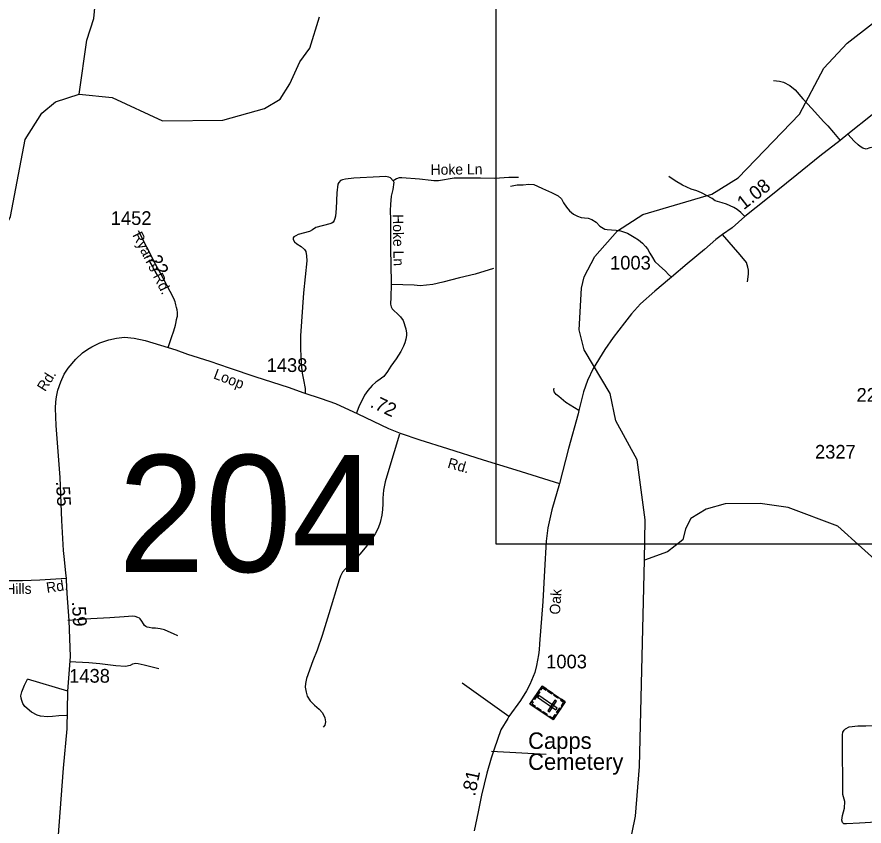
# Model space of a CAD drawing. Extents: x 2220236 to 2384410, y 720751 to 894131.
# Drawn here: x 2314836 to 2322567, y 827438 to 834820 of the extents above; entities that cross this region are included whole.
import ezdxf

# ---------------------------------------------------------------- set-up
doc = ezdxf.new("R2010")
doc.units = 0
doc.layers.add('Default', color=7, linetype='Continuous')

msp = doc.modelspace()

# ---------------------------------------------------------------- linework, layer by layer
at = {"layer": 'Default'}
for p, q in [((2315301.4, 828667.8), (2314932.4, 828777.7)), ((2319324.5, 828437.1), (2318899, 828740.4)), ((2319664.3, 828090.2), (2319168.2, 828118.8))]:
    msp.add_line(p, q, dxfattribs=at)
for points in [[(2319210.4, 838812.8), (2327526.8, 838812.8), (2327526.8, 830010.7), (2319210.4, 830010.7), (2319210.4, 838812.8)], [(2315404.6, 834115.1), (2315474.5, 834607), (2315538.5, 834806.6), (2315560.4, 835066.7)], [(2315404.6, 834115.1), (2315704.6, 834084.7), (2316165.5, 833873.8), (2316714.5, 833879.9), (2317096.5, 833984.1), (2317237.6, 834068.7), (2317327.6, 834210.2), (2317417.6, 834410.8), (2317507.6, 834536), (2317596.6, 834821.8)], [(2320564.6, 829862.6), (2320569.7, 830230.4), (2320496.7, 830778.8), (2320301.7, 831135.1), (2320248.6, 831385.7), (2320011.6, 831783), (2319967.7, 831965), (2319988.6, 832346.6), (2320012.6, 832449.2), (2320110.6, 832633.8), (2320315.7, 832868.7), (2320547.6, 833019.2), (2321178.7, 833202.7), (2321418.7, 833353.6), (2321978.6, 833934.5), (2322199.7, 834353.8), (2322413.8, 834582.4), (2322644.7, 834759.2), (2322793.7, 834817.9)], [(2321740.6, 834240.9), (2321796.8, 834233.6), (2321830.9, 834225.8), (2321889.5, 834193.9), (2321937.1, 834155.8), (2322009.1, 834074.2), (2322089.3, 833985.8), (2322196.7, 833867.5), (2322236.1, 833825.3), (2322289.5, 833765), (2322347.6, 833693.4)], [(2323688.9, 834174.9), (2323631, 834131.2), (2323497.9, 834069.9), (2323400.5, 834010.9), (2323265.2, 833943.4), (2323221.4, 833929), (2323195.7, 833910.7), (2323165.9, 833886.3), (2323084.8, 833799.5), (2323059.2, 833775.3), (2322959.9, 833704.2), (2322902.4, 833665.6), (2322838.8, 833627), (2322811, 833616.6), (2322787.1, 833614.5), (2322749, 833615.9), (2322652.9, 833631), (2322621, 833624.7), (2322585, 833614.2), (2322555.1, 833622), (2322530.8, 833637.6), (2322514.8, 833653.5), (2322476.4, 833687), (2322420.3, 833749.2)], [(2312591.5, 830786.9), (2312690.5, 830912.3), (2312971.4, 831081.4), (2313045.4, 831150.1), (2313186.5, 831218.2), (2313648.5, 831630.9), (2313647.5, 831745.8), (2313861.6, 831981), (2314250.5, 832193.9), (2314324.6, 832278.9), (2314504.4, 832604.6), (2314734.5, 832909.4), (2314775.5, 832999.7), (2314909.4, 833701), (2315064.4, 833943.6), (2315188.5, 834047.2), (2315404.6, 834115.1)], [(2322640.5, 833927.3), (2322420.3, 833749.2), (2322347.6, 833693.4), (2322162.7, 833550.6), (2321953.4, 833379.2), (2321685.6, 833162.9), (2321479, 832999.7), (2321363.3, 832897.3), (2321273.7, 832835.1), (2321215.3, 832788.9), (2321112, 832699.1), (2320951.6, 832568.5), (2320808.3, 832445.8), (2320791.2, 832431.2), (2320656.6, 832318.3), (2320526.1, 832201.3), (2320443.2, 832111.5), (2320379.3, 832029.9), (2320278.7, 831895.3), (2320201.2, 831785.1), (2320093.9, 831612.3), (2320043.6, 831502.2), (2320006.9, 831398.8), (2319964.7, 831230.1), (2319959.3, 831198.9), (2319868.2, 830883.3), (2319787.8, 830563.9)], [(2318270, 833325.9), (2318245.8, 833351.5), (2318229.6, 833359.4), (2318199.7, 833363), (2318145.7, 833362.4), (2317909.9, 833349.9), (2317834, 833341.2), (2317808.1, 833334.8), (2317790.1, 833328.6), (2317774.3, 833310.6), (2317764.5, 833294.4), (2317755.4, 833214.4), (2317748.8, 833072.2), (2317741.7, 833002.3), (2317738, 832980.2), (2317730.1, 832962.2), (2317720.3, 832948), (2317710.4, 832940), (2317692.4, 832931.7), (2317564.8, 832900.4), (2317533.1, 832878.1), (2317505.3, 832861.8), (2317403.5, 832836.6), (2317379.8, 832824.4), (2317363.8, 832814.2), (2317358, 832806.1), (2317358, 832790.1), (2317368.3, 832768.4), (2317390.5, 832750.7), (2317428.7, 832725), (2317459.1, 832697.4), (2317471.3, 832681.5), (2317477.6, 832639.6), (2317480.2, 832595.7), (2317452.1, 832301.9), (2317424.2, 831910.2), (2317423.5, 831791.9), (2317427.6, 831725.4), (2317432.7, 831625.5), (2317439.8, 831571.5), (2317450.7, 831510.3), (2317465.6, 831428.7), (2317467, 831381.1)], [(2321479, 832999.7), (2321441.9, 833036.2), (2321407.5, 833063.8), (2321379.4, 833081.4), (2321313, 833110.7), (2321273, 833124.3), (2321228.7, 833135.7), (2321208.8, 833143.5), (2321180.5, 833163.3), (2321084, 833214.2), (2321039.8, 833233.8), (2320989.8, 833249.2), (2320911.3, 833284.4), (2320842.9, 833323.6), (2320784.5, 833365)], [(2318270, 833325.9), (2318274.2, 833311.8), (2318264.9, 833245.8), (2318251.4, 833183.7), (2318244.3, 833109.7), (2318241, 833053.6), (2318245.7, 832971.7), (2318244.9, 832687.8), (2318248.2, 832569.9), (2318250.2, 832378.1)], [(2319413.1, 833354.1), (2319325.2, 833355.3), (2319197.4, 833345.8), (2319065.4, 833348.4), (2318825.5, 833347.8), (2318681.8, 833326.3), (2318641.8, 833325.9), (2318615.9, 833327.6), (2318509.7, 833340.5), (2318347.6, 833352.7), (2318323.6, 833352.5), (2318299.8, 833342.1), (2318270, 833325.9)], [(2319341.5, 833277.2), (2319401.3, 833288.1), (2319455.7, 833289.4), (2319508.7, 833293.5), (2319552.2, 833290.8), (2319586.2, 833275.8), (2319631, 833254.1), (2319713.9, 833218.7), (2319775.1, 833187.4), (2319805, 833161.6), (2319825.4, 833123.5), (2319852.6, 833085.4), (2319878.4, 833050), (2319913.8, 833021.5), (2319951.8, 833003.8), (2319984.4, 832991.5), (2320014.3, 832988.8), (2320049.7, 832984.7), (2320083.7, 832971.1), (2320121.7, 832948), (2320154.4, 832912.7), (2320200.6, 832884.1), (2320223.7, 832880), (2320261.7, 832878.7), (2320303.9, 832874.6), (2320343.3, 832867.8), (2320407.2, 832846), (2320468.4, 832812), (2320507.8, 832786.2), (2320545.8, 832754.9), (2320571.7, 832726.3), (2320590.7, 832703.2), (2320612.4, 832665.1), (2320635.5, 832625.7), (2320657.3, 832590.3), (2320698.1, 832553.6), (2320753.8, 832501.9), (2320781, 832470.6), (2320808.3, 832445.8)], [(2316215, 831805.6), (2316246.4, 831896.7), (2316268.5, 831956.9), (2316281.9, 832006.6), (2316289.1, 832038.3), (2316293.3, 832059), (2316298.3, 832081.3), (2316299.8, 832089.7), (2316300.9, 832110.4), (2316300.6, 832124.1), (2316296.7, 832148.6), (2316292.1, 832170), (2316287.2, 832192.9), (2316284.1, 832208.6), (2316280.3, 832220), (2316274.2, 832235.7), (2316266.2, 832250.6), (2316234.1, 832315.2), (2316169.9, 832438.1), (2316100.8, 832563.7), (2316022.5, 832720.3), (2315945.7, 832869.7)], [(2321502.6, 832403), (2321513.7, 832473.1), (2321511.5, 832509), (2321507.1, 832537.1), (2321498.8, 832558.9), (2321492.7, 832580.9), (2321435.8, 832650.2), (2321273.7, 832835.1)], [(2319184.2, 832524), (2319016.8, 832474.3), (2318875.3, 832440.7), (2318721.7, 832399), (2318632.1, 832380.1), (2318572.2, 832371.5), (2318516.2, 832366.8), (2318462.1, 832372.4), (2318358.1, 832377.1), (2318250.2, 832378.1)], [(2318250.2, 832378.1), (2318247.5, 832263.9), (2318244.1, 832200), (2318250.4, 832174), (2318260.6, 832158.2), (2318276.8, 832140.3), (2318309.1, 832112.8), (2318335.2, 832085.1), (2318359.7, 832049.3), (2318384.5, 831975.6), (2318390.9, 831933.7), (2318391.6, 831913.5), (2318383.9, 831881.3), (2318375, 831846.3), (2318362.8, 831815), (2318338.3, 831768.8), (2318296.2, 831702.1), (2318247.2, 831632.7), (2318218.7, 831586.5), (2318185.3, 831539.7), (2318129.8, 831499), (2318109.9, 831486.8), (2318076.3, 831456.4), (2318036.7, 831412), (2318009.2, 831369.8), (2317957, 831262.8), (2317931.2, 831198.9)], [(2315286.7, 829697.1), (2315281.9, 829749.6), (2315266.1, 829896), (2315260.8, 829952.4), (2315246.5, 830225.1), (2315229.9, 830619.3), (2315193.5, 831092.9), (2315189, 831251), (2315189.8, 831309.8), (2315198.1, 831355.4), (2315209.7, 831415), (2315237, 831490.3), (2315266.8, 831560.7), (2315303.2, 831617), (2315374.4, 831699), (2315433.2, 831754.4), (2315483.7, 831787.6), (2315519.3, 831811.6), (2315592.2, 831845.5), (2315674.6, 831875.3), (2315745.8, 831889.4), (2315817.8, 831897.7), (2315904.8, 831889.4), (2316007.4, 831868.7), (2316215, 831805.6)], [(2316215, 831805.6), (2316286.1, 831782.6), (2316393.7, 831744.5), (2316595.3, 831678.3), (2316773.7, 831617.8), (2317017.2, 831537.5), (2317310.7, 831443.1), (2317453.9, 831391), (2317612.5, 831338), (2317742.5, 831292.4), (2317946.7, 831199.6), (2318226.5, 831063.9), (2318334.5, 831021.7), (2318513.4, 830962.9), (2318763.8, 830881.7), (2319089.7, 830778.2), (2319390.2, 830687.2), (2319787.8, 830563.9)], [(2319964.7, 831230.1), (2319845.2, 831303.6), (2319780.6, 831356.9), (2319756.5, 831374.6), (2319740.1, 831398.5), (2319735.9, 831422.3), (2319737.7, 831432.4)], [(2318328.1, 831013.9), (2318228.4, 830692.3), (2318195.7, 830578.2), (2318182.5, 830504), (2318174.5, 830430.4), (2318174.5, 830377.3), (2318172.5, 830325.6), (2318167, 830273.9), (2318150.7, 830208.7), (2318131.7, 830155.6), (2318105.9, 830102.6), (2318071.3, 830053.1), (2318027, 829992.4), (2317982.2, 829939.3), (2317921.4, 829869.5), (2317891.7, 829841), (2317857.8, 829808.8), (2317832, 829782.9), (2317806.2, 829754.4), (2317789.8, 829719), (2317776.3, 829683.6), (2317681.8, 829374.9), (2317620.6, 829176.3), (2317575.8, 829041.6), (2317536.3, 828945.1), (2317509.1, 828868.9), (2317491.5, 828818.6), (2317479.2, 828783.2), (2317469.7, 828738.3), (2317467, 828705.7), (2317476.5, 828658.1), (2317486, 828622.7), (2317513.2, 828581.9), (2317551.3, 828539.7), (2317593.4, 828503), (2317624.7, 828470.4), (2317646.4, 828426.8), (2317651.9, 828388.8), (2317646.4, 828358.8), (2317630.1, 828339.8)], [(2319787.8, 830563.9), (2319717.3, 830322), (2319680.9, 830158.9), (2319666.8, 830038), (2319650.6, 829770.6), (2319635.3, 829485.7), (2319603.8, 829100.8), (2319601.1, 829045.1), (2319595.7, 829000.2), (2319577.3, 828902.2), (2319561, 828839.7), (2319515.5, 828728.1), (2319485.6, 828671), (2319430.6, 828584.1), (2319324.5, 828437.1), (2319314.5, 828418.9), (2319253.5, 828314.4), (2319192.7, 828139.4), (2319162.9, 828055.8), (2319124.8, 827919.2), (2319076, 827719.6), (2319044.5, 827568.9), (2319010, 827394.4)], [(2326467.9, 828584.5), (2325746.8, 829021), (2325480.8, 828983.9), (2325290.9, 828782.5), (2325116.8, 828696.6), (2324934.7, 828643.2), (2324600.7, 828708.4), (2323876.9, 829407.3), (2323650.7, 829506.4), (2323433.7, 829553.3), (2323150.8, 829548.2), (2322974.8, 829590.3), (2322327.7, 830174.3), (2321875.7, 830342.9), (2321617.8, 830381.6), (2321300.8, 830378.5), (2321126.7, 830328.7), (2320985.8, 830244.1), (2320936.8, 830150.3), (2320912.6, 830050.8), (2320772.7, 829940), (2320564.6, 829862.6)], [(2320418.6, 827214.5), (2320481.8, 827528.9), (2320518.7, 827980.1), (2320564.6, 829862.6)], [(2315286.7, 829697.1), (2315045, 829680.2), (2314887.7, 829675.9), (2314695.4, 829674.8), (2314573.6, 829673.8), (2314451.4, 829673.8), (2314380.2, 829673.8), (2314354.7, 829671.7), (2314316.4, 829663.2), (2314278.1, 829648.3), (2314171.9, 829594.1), (2313970.3, 829503.8)], [(2315159, 826653.2), (2315175.3, 826873.4), (2315201.8, 827198), (2315259.7, 827966.3), (2315292.9, 828324), (2315301.4, 828667.8), (2315324.3, 828986.4), (2315313.3, 829313.3), (2315293.9, 829560.6), (2315287.4, 829684.4), (2315286.7, 829697.1)], [(2316304.1, 829174.9), (2316264.7, 829192.6), (2316215.8, 829214.4), (2316181.8, 829229.3), (2316143.7, 829237.5), (2316098.9, 829242.9), (2316070.3, 829242.9), (2316043.1, 829248.4), (2316025.5, 829251.1), (2316011.9, 829257.9), (2316001, 829268.8), (2315991.5, 829282.4), (2315976.5, 829306.9), (2315961.6, 829327.3), (2315953.4, 829335.4), (2315939.8, 829342.2), (2315915.4, 829350.4), (2315892.3, 829353.1), (2315813.4, 829347.7), (2315684.3, 829338.2), (2315510.3, 829327.3), (2315300.6, 829313.6)], [(2316131.5, 828871.6), (2315996.9, 828905.6), (2315942.5, 828917.9), (2315919.4, 828920.6), (2315888.9, 828915.1), (2315868.5, 828901.5), (2315827.7, 828894.7), (2315738.7, 828898.4), (2315591.2, 828919.2), (2315491.9, 828926), (2315314.5, 828935.5)], [(2315286.7, 828445.9), (2315217.8, 828442.9), (2315160, 828436.3), (2315113.9, 828433.8), (2315050, 828441), (2315021.8, 828450.8), (2314969.5, 828476.1), (2314909.1, 828529.5), (2314890.8, 828557.3), (2314880.5, 828583.1), (2314874.2, 828605.1), (2314872, 828625), (2314879.7, 828661.1), (2314885.4, 828679.1), (2314905, 828723.4), (2314932.4, 828777.7)], [(2323808.2, 827525.8), (2323497.6, 827505.4), (2323165.2, 827497.2), (2322878.4, 827486.3), (2322526.3, 827464.5), (2322405.4, 827457.7), (2322382.2, 827459.1), (2322370, 827470), (2322364.6, 827493.1), (2322371.4, 827533.9), (2322389, 827601.9), (2322390.4, 827661.8), (2322374.8, 827727.1), (2322371.4, 828231.7), (2322371.4, 828271.1), (2322372.5, 828294), (2322384.4, 828312.1), (2322398.2, 828326.3), (2322429.9, 828344.6), (2322510, 828351.4), (2322583.8, 828352.3), (2322763.8, 828354.3), (2323001.6, 828350.8), (2323953.6, 828339.1)]]:
    msp.add_lwpolyline(points, dxfattribs=at)
for points in [[(2319840.3, 828572.7), (2319728.5, 828408), (2319517.9, 828551), (2319629.7, 828715.7)], [(2319606.9, 828661.7), (2319559.2, 828591.5), (2319549.8, 828597.9), (2319597.5, 828668.1)], [(2319611.2, 828688.3), (2319620.7, 828681.9), (2319633, 828700.1), (2319666.5, 828677.4), (2319672.7, 828686.6), (2319629.8, 828715.7)], [(2319687.6, 828676.4), (2319723.4, 828652.1), (2319717, 828642.7), (2319681.2, 828667)], [(2319536.5, 828578.4), (2319546, 828572), (2319533.6, 828553.8), (2319567, 828531.1), (2319560.8, 828521.9), (2319517.9, 828551)], [(2319754.9, 828498.9), (2319765.4, 828514.4), (2319597.6, 828628.3), (2319587.1, 828612.9)], [(2319761.1, 828577.1), (2319745.7, 828587.6), (2319679.5, 828490.2), (2319695, 828479.7)], [(2319743.2, 828638.7), (2319779, 828614.3), (2319772.6, 828604.9), (2319736.8, 828629.3)], [(2319804.5, 828597), (2319798.1, 828587.6), (2319824.8, 828569.5), (2319802, 828536), (2319811.2, 828529.7), (2319840.3, 828572.7)], [(2319584, 828519.8), (2319619.9, 828495.5), (2319613.5, 828486.1), (2319577.6, 828510.4)], [(2319798.7, 828511.4), (2319769.6, 828468.5), (2319760.2, 828474.9), (2319789.3, 828517.8)], [(2319638.6, 828482.8), (2319674.4, 828458.4), (2319668, 828449), (2319632.2, 828473.3)], [(2319692.6, 828432.3), (2319699, 828441.7), (2319725.6, 828423.6), (2319748.4, 828457.1), (2319757.6, 828450.9), (2319728.4, 828407.9)]]:
    msp.add_lwpolyline(points, close=True, dxfattribs=at)

# ---------------------------------------------------------------- texts
for s, height, rotation, p in [('Hoke Ln', 95, 0.71663, (2318611.5, 833379.2)), ('1.08', 125, 38.04631, (2321469.1, 833055.6)), ('Hoke Ln', 95, 270.96235, (2318265.6, 833019.9)), ("Ryan's Rd.", 95, 296.56445, (2315887.7, 832830.7)), ('.22', 125, 298.82722, (2316007.5, 832647.5)), ('Loop', 95, 339.12799, (2316622.5, 831524)), ('Rd.', 95, 57.76267, (2315093, 831395.7)), ('.72', 125, 334.993, (2318051.1, 831264)), ('Rd.', 95, 344.00452, (2318759.8, 830709.1)), ('.55', 125, 273.47877, (2315191.1, 830582.5)), ('Hills', 95, 0.66791, (2314729.9, 829554.2)), ('Rd.', 95, 8.36396, (2315109.9, 829564.3)), ('Oak', 95, 86.27691, (2319791.2, 829365.1)), ('.59', 125, 273.47877, (2315336.1, 829486)), ('.81', 125, 77.92918, (2319016.2, 827704.7))]:
    msp.add_text(s, height=height, rotation=rotation, dxfattribs=at).set_placement(p)
for s, height, p in [('1452', 125, (2315692, 832922.4)), ('1003', 125, (2320248.9, 832514.9)), ('1438', 125, (2317114.6, 831580.9)), ('2204', 125, (2322498.4, 831309.4)), ('2327', 125, (2322119.3, 830790.2)), ('204', 1066.27, (2315758.1, 829756.8)), ('1003', 125, (2319666.1, 828876.6)), ('1438', 125, (2315312.3, 828746)), ('Capps', 150, (2319501, 828141.7)), ('Cemetery', 150, (2319501, 827950.6))]:
    msp.add_text(s, height=height, dxfattribs=at).set_placement(p)

doc.saveas('drawing.dxf')
